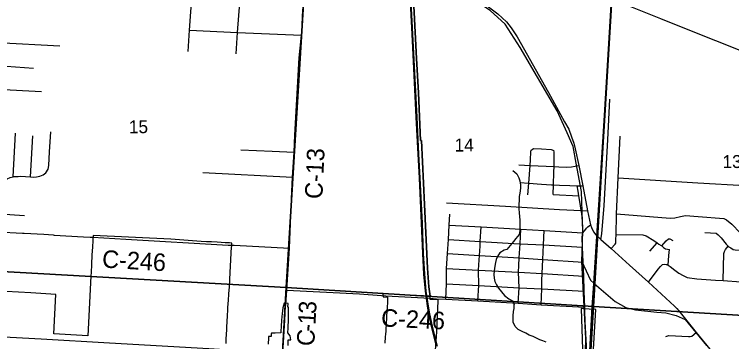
# Model space of a CAD drawing. Extents: x 114843 to 284848, y 317643 to 566895.
# Drawn here: x 210163 to 222432, y 354619 to 360220 of the extents above; entities that cross this region are included whole.
import ezdxf

# ---------------------------------------------------------------- set-up
doc = ezdxf.new("R2010")
doc.units = 0
for name, color, linetype in [('GM_X_City_Street', 7, 'Continuous'), ('GM_X_Corporation', 7, 'Continuous'), ('GM_X_County_Road', 7, 'Continuous'), ('GM_X_County_Road_Text', 7, 'Continuous'), ('GM_X_Interstate_Route', 7, 'Continuous'), ('GM_X_Minor_River', 7, 'Continuous'), ('GM_X_Rail_Line', 7, 'Continuous'), ('GM_X_Section', 7, 'Continuous'), ('GM_X_Section_Text', 7, 'Continuous'), ('GM_X_Township_Road', 7, 'Continuous')]:
    doc.layers.add(name, color=color, linetype=linetype)

msp = doc.modelspace()

# ---------------------------------------------------------------- linework, layer by layer
at = {"layer": 'GM_X_City_Street'}
for p, q in [((209680, 359751), (210941, 359680)), ((209655, 359360), (210492, 359297)), ((209628, 358956), (210627, 358897)), ((210144, 357440), (210185, 358186)), ((210439, 357440), (210478, 358143)), ((219381, 357139), (219817, 357117)), ((221030, 356166), (221158, 356311))]:
    msp.add_line(p, q, dxfattribs=at)
for points in [[(220195, 356368), (220211, 356464), (220250, 356948), (220312, 358071), (220347, 358771)], [(210739, 357569), (210754, 357631), (210764, 357870), (210786, 358207)], [(220371, 356211), (220437, 356285), (220448, 356307), (220452, 356359), (220455, 356451), (220462, 356783), (220463, 356804), (220492, 357425), (220524, 358133)], [(218946, 357130), (218961, 357333), (218983, 357635), (218990, 357728), (218997, 357869), (219002, 357897), (219018, 357905)], [(219018, 357905), (219040, 357923), (219182, 357919), (219347, 357908), (219389, 357889)], [(219381, 357139), (219386, 357302), (219393, 357520), (219395, 357615), (219398, 357749), (219395, 357869), (219389, 357889)], [(209547, 357184), (209610, 357181), (209679, 357182), (209737, 357195), (209809, 357222), (209862, 357264), (209923, 357327), (209988, 357374), (210039, 357405), (210091, 357429), (210144, 357440), (210161, 357444), (210229, 357447), (210271, 357451), (210351, 357448), (210439, 357440), (210490, 357436), (210544, 357440), (210600, 357451), (210654, 357473), (210699, 357508), (210739, 357569)], [(218791, 357644), (218983, 357635), (219395, 357615), (219474, 357611), (219612, 357604), (219690, 357609), (219816, 357633)], [(220492, 357425), (221855, 357339), (222660, 357294), (223022, 357273)], [(218808, 357345), (218961, 357333), (219177, 357315), (219349, 357303), (219386, 357302), (219487, 357298), (219662, 357294), (219789, 357288), (219885, 357284)], [(219888, 356482), (219889, 356559), (219879, 356683), (219868, 356815), (219859, 356865), (219839, 356985), (219817, 357117), (219806, 357196), (219789, 357288)], [(217557, 356997), (218564, 356938), (219488, 356881), (219859, 356865), (219967, 356860)], [(209867, 356817), (209906, 356804), (210334, 356777)], [(217543, 355346), (217552, 355607), (217555, 355873), (217571, 356129), (217586, 356366), (217602, 356615), (217614, 356799)], [(220463, 356804), (221382, 356735), (221461, 356738), (221558, 356763), (221642, 356778), (221861, 356760), (222296, 356727), (222344, 356705), (222435, 356628), (222579, 356481), (222606, 356459), (222629, 356455), (222967, 356429)], [(217602, 356615), (218145, 356582), (218827, 356544), (219223, 356523), (219888, 356482)], [(218093, 355316), (218110, 355580), (218104, 355844), (218110, 355933), (218119, 356093), (218128, 356256), (218132, 356332), (218145, 356582)], [(218782, 355278), (218797, 355543), (218787, 355809), (218793, 355922), (218800, 356054), (218813, 356295), (218827, 356544)], [(219888, 356482), (219914, 356516), (219937, 356545), (219951, 356564), (219970, 356586), (219994, 356603), (220016, 356618)], [(219171, 355252), (219185, 355522), (219184, 355667), (219190, 355786), (219202, 356026), (219213, 356277), (219223, 356523)], [(219921, 355210), (219909, 355481), (219902, 355739), (219891, 355982), (219882, 356237), (219877, 356400), (219881, 356457), (219888, 356482)], [(220455, 356451), (220911, 356449), (220971, 356432), (221098, 356353), (221158, 356311), (221189, 356290), (221227, 356264), (221235, 356257), (221266, 356229), (221300, 356205), (221366, 356196)], [(221972, 356489), (222166, 356475), (222203, 356447), (222253, 356397), (222337, 356290), (222372, 356251), (222375, 356248), (222416, 356223), (222456, 356197), (222490, 356193), (222626, 356187)], [(217586, 356366), (218132, 356332), (218805, 356295), (218813, 356295), (219213, 356277), (219882, 356237)], [(221235, 356257), (221314, 356347), (221352, 356378), (221372, 356376), (221425, 356349)], [(221344, 355929), (221357, 356093), (221366, 356196)], [(222289, 355664), (222298, 356125), (222308, 356163), (222328, 356198), (222372, 356251)], [(217571, 356129), (218119, 356093), (218795, 356054), (218800, 356054), (219198, 356026), (219202, 356026), (219891, 355982)], [(221007, 355637), (221177, 355862), (221213, 355903), (221247, 355937), (221283, 355944), (221313, 355940), (221329, 355939), (221344, 355929)], [(221344, 355929), (221381, 355905), (221462, 355840), (221531, 355790), (221601, 355749), (221670, 355716), (221834, 355693), (222157, 355673), (222289, 355664), (222590, 355643), (222596, 355642), (222674, 355626), (222741, 355598), (222785, 355569), (222819, 355545), (222872, 355536), (222909, 355533), (223397, 355499)], [(217555, 355873), (218104, 355844), (218787, 355809), (219190, 355786), (219902, 355739)], [(217552, 355607), (218110, 355580), (218797, 355543), (219185, 355522), (219909, 355481)], [(221304, 354709), (221359, 354722), (221691, 354705), (221725, 354705), (221753, 354715), (221825, 354774)]]:
    msp.add_lwpolyline(points, dxfattribs=at)
at = {"layer": 'GM_X_Corporation'}
for points in [[(217366, 354468), (217390, 354795), (217412, 355319), (217413, 355333), (217274, 355342), (217275, 355376), (217275, 355399), (217254, 355560), (217242, 355718), (217232, 355879), (217179, 356967), (217125, 358062), (217112, 358063), (217073, 358876), (217044, 359466), (216980, 360710), (216979, 360738), (217013, 360816), (225713, 360221)], [(216980, 360710), (217044, 359466), (217073, 358876), (217112, 358063), (217125, 358062), (217179, 356967), (217232, 355879), (217242, 355718), (217254, 355560), (217275, 355399), (216466, 355438), (216472, 355384), (216548, 355382), (216543, 355298), (216537, 355197), (216535, 355148), (216529, 355049), (216526, 355000), (216523, 354950), (216520, 354900), (216517, 354850), (216514, 354800), (216511, 354749), (216508, 354699), (216502, 354594)], [(213783, 354585), (213786, 354635), (213787, 354669), (213791, 354743), (213796, 354826), (213799, 354889), (213802, 354939), (213805, 354989), (213808, 355039), (213810, 355088), (213813, 355138), (213816, 355199), (213820, 355271), (213823, 355321), (213829, 355435), (213845, 355560), (213857, 355804), (213879, 356240), (213880, 356256), (213883, 356305), (213840, 356308), (213770, 356311), (213700, 356315), (213630, 356319), (213533, 356325), (213447, 356329), (213356, 356334), (212837, 356373), (211511, 356438), (211506, 356386), (211506, 356370), (211497, 356217), (211496, 356189), (211485, 355970), (211483, 355952), (211481, 355935), (211474, 355807), (211472, 355740), (211418, 354719), (210836, 354751), (210873, 355429), (210442, 355455), (210023, 355480)], [(214845, 354551), (214848, 354652), (214889, 354651), (214881, 354720), (214841, 354773), (214846, 354849), (214848, 354900), (214852, 354955), (214854, 355208), (214842, 355208), (214847, 355270), (214775, 355278), (214756, 355197), (214750, 355147), (214745, 355098), (214740, 355048), (214733, 354982), (214732, 354974), (214727, 354892), (214721, 354790), (214720, 354768), (214623, 354766), (214585, 354766), (214560, 354767), (214558, 354746), (214556, 354706), (214512, 354709), (214511, 354684), (214504, 354576)], [(220069, 354488), (220106, 355169), (219995, 355176), (219856, 355189), (219881, 354486)]]:
    msp.add_lwpolyline(points, dxfattribs=at)
at = {"layer": 'GM_X_County_Road'}
for p, q in [((214871, 356221), (214906, 357066)), ((209509, 356517), (210300, 356475)), ((210668, 356457), (210824, 356446)), ((213924, 356268), (214871, 356221)), ((214823, 355502), (214871, 356221)), ((214804, 355247), (214823, 355502)), ((219921, 355156), (219921, 355210))]:
    msp.add_line(p, q, dxfattribs=at)
for points in [[(217865, 360675), (218295, 360333), (218431, 360227), (218580, 360089), (218660, 359989), (218761, 359837), (219301, 358882), (219575, 358381), (219645, 358253), (219694, 358126), (219731, 358015), (219755, 357918), (219816, 357633), (219885, 357284), (219967, 356860), (220016, 356618)], [(215078, 359918), (215097, 360290), (215101, 360338)], [(214906, 357066), (214921, 357436), (214946, 357861), (214963, 358155), (215035, 359478), (215075, 359866), (215078, 359918)], [(220016, 356618), (220033, 356573), (220052, 356532), (220077, 356491), (220102, 356453), (220126, 356430), (220152, 356409), (220195, 356368), (220371, 356211), (220686, 355928), (221007, 355637), (221452, 355226), (221495, 355184), (221551, 355121), (221825, 354774), (222061, 354489)], [(210300, 356475), (210332, 356474), (210668, 356457)], [(210824, 356446), (210845, 356444), (211348, 356415)], [(211348, 356415), (211458, 356408), (211505, 356405)], [(211505, 356405), (212068, 356375), (213819, 356273), (213924, 356268)], [(214823, 355502), (216069, 355436), (216443, 355411)], [(216443, 355411), (216516, 355406), (217275, 355361), (217385, 355354)], [(217385, 355354), (217543, 355346), (218093, 355316), (218782, 355278), (219171, 355252), (219921, 355210)], [(214789, 354989), (214802, 355231), (214804, 355247)], [(219923, 353539), (219946, 353861), (219954, 354034), (219958, 354127), (219959, 354295), (219948, 354551), (219928, 354956), (219921, 355150), (219921, 355156)], [(214749, 354271), (214752, 354327), (214757, 354418), (214789, 354989)]]:
    msp.add_lwpolyline(points, dxfattribs=at)
at = {"layer": 'GM_X_Interstate_Route'}
msp.add_lwpolyline([(220016, 354124), (220010, 354124), (219958, 354127), (219660, 354145), (217561, 354262), (214757, 354418), (213488, 354497), (211789, 354593), (210620, 354661), (209344, 354732), (208878, 354760), (208039, 354807)], dxfattribs=at)
at = {"layer": 'GM_X_Minor_River'}
for points in [[(218689, 357546), (218755, 357491), (218793, 357423), (218811, 357371), (218821, 357297), (218818, 357245), (218808, 357161), (218800, 357105), (218796, 357047), (218794, 356962), (218794, 356892), (218797, 356824), (218801, 356762), (218807, 356696), (218811, 356638), (218811, 356582), (218807, 356516), (218795, 356453), (218742, 356385), (218698, 356331), (218644, 356263), (218588, 356199), (218538, 356185), (218466, 356141), (218434, 356089), (218406, 356023), (218392, 355971), (218379, 355911), (218369, 355831), (218365, 355771), (218369, 355703), (218383, 355646), (218409, 355592), (218445, 355536), (218494, 355472), (218546, 355408), (218622, 355350), (218694, 355314), (218712, 355251)], [(218693, 355005), (218696, 355061), (218703, 355135), (218709, 355187), (218712, 355251)], [(219259, 354611), (219201, 354631), (219149, 354650), (219096, 354678), (219038, 354705), (218970, 354733), (218913, 354762), (218849, 354793), (218783, 354829), (218728, 354876), (218697, 354954), (218693, 355005)]]:
    msp.add_lwpolyline(points, dxfattribs=at)
at = {"layer": 'GM_X_Rail_Line'}
for points in [[(217400, 354544), (217315, 354882), (217268, 355093), (217250, 355195), (217209, 355484), (217183, 355777), (217163, 356127), (217144, 356648), (217105, 357415), (217084, 357831), (217052, 358461), (216986, 359770), (216941, 360658), (216921, 360934), (216917, 360995), (216880, 361603), (216781, 362352), (216730, 362595), (216600, 362827)], [(216600, 362827), (216766, 362658), (216806, 362616), (216908, 362516), (216997, 362427), (217193, 362237), (217353, 362078), (217600, 361872), (217668, 361817), (217820, 361700), (217968, 361593), (218214, 361432), (218573, 361229), (218809, 361119), (219483, 360846), (219708, 360755), (220389, 360483), (221214, 360151), (221568, 360008), (222154, 359772), (222855, 359492)], [(219870, 355993), (219885, 356503), (219863, 357189), (219771, 357673), (219721, 357957), (219619, 358192), (219445, 358570), (218816, 359653), (218559, 360054), (218303, 360283), (218036, 360470), (217786, 360675), (217423, 361033), (217160, 361368), (217005, 361592), (216861, 361910), (216806, 362147), (216780, 362442), (216805, 362619)], [(217385, 354540), (217300, 354878), (217253, 355090), (217235, 355193), (217194, 355482), (217168, 355776), (217147, 356126), (217129, 356648), (217090, 357414), (217069, 357830), (217037, 358460), (216971, 359769), (216926, 360657), (216908, 360908), (216852, 361462)], [(219970, 353816), (220046, 355214), (220072, 355612), (220250, 358400), (220377, 360484)], [(219983, 353815), (220059, 355213), (220084, 355612), (220262, 358399), (220389, 360483)], [(219917, 353797), (219937, 354674), (219870, 355993)], [(219870, 355993), (220018, 355673), (220083, 355614)], [(220083, 355614), (220442, 355306), (220619, 355201), (220787, 355164), (221154, 355126), (221307, 355112), (221481, 355069), (221639, 354999), (222004, 354554)]]:
    msp.add_lwpolyline(points, dxfattribs=at)
at = {"layer": 'GM_X_Section'}
for points in [[(215135, 360875), (214813, 355546), (209446, 355851), (209780, 361186)], [(220384, 360558), (220066, 355223), (214813, 355546), (215135, 360875)], [(225716, 360242), (225412, 355208), (225387, 354900), (220066, 355223), (220384, 360558)], [(209446, 355851), (214813, 355546), (214507, 350209), (209148, 350532)], [(214813, 355546), (220066, 355223), (219745, 349915), (214507, 350209)], [(225387, 354900), (225068, 349650), (225060, 349570), (219745, 349915), (220066, 355223)]]:
    msp.add_lwpolyline(points, close=True, dxfattribs=at)
at = {"layer": 'GM_X_Township_Road'}
msp.add_line((213386, 357516), (214921, 357436), dxfattribs=at)
for points in [[(213137, 359584), (213159, 359950), (213235, 360975)], [(213958, 359543), (213982, 359911), (214061, 360928)], [(213159, 359950), (213982, 359911), (215075, 359866)], [(214037, 357903), (214571, 357878), (214946, 357861)]]:
    msp.add_lwpolyline(points, dxfattribs=at)

# ---------------------------------------------------------------- texts
at = {"layer": 'GM_X_County_Road_Text'}
for s, rotation, p in [('C-13', 87.347, (215430, 357055)), ('C-246', 356.5444, (211657, 355889)), ('3', 86.6177, (215322, 355086)), ('1', 86.7973, (215312, 354903)), ('C-246', 357.1434, (216431, 354881)), ('-', 86.8177, (215305, 354782)), ('C', 86.823, (215291, 354537))]:
    msp.add_text(s, height=300, rotation=rotation, dxfattribs=at).set_placement(p)
at = {"layer": 'GM_X_Section_Text'}
for s, rotation, p in [('15', 0.4136, (212122, 358185)), ('14', 0.4137, (217693, 357872)), ('13', 0.4138, (222276, 357589))]:
    msp.add_text(s, height=221, rotation=rotation, dxfattribs=at).set_placement(p)

doc.saveas('drawing.dxf')
